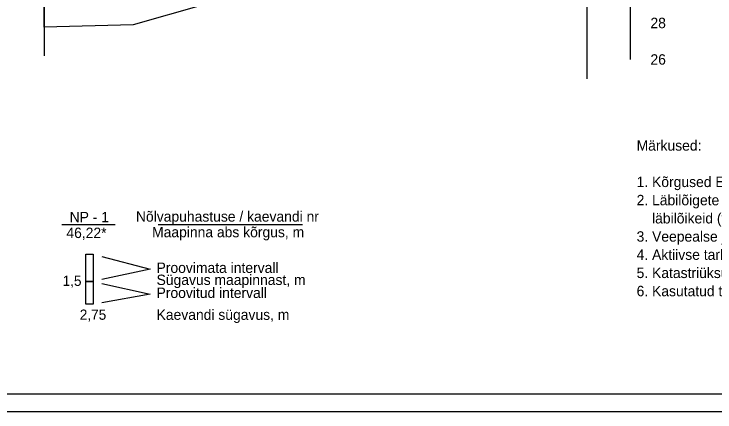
# Model space of a CAD drawing. Extents: x 700746 to 706058, y 6570320 to 6580460.
# Drawn here: x 704523.5 to 704908.2, y 6575528.7 to 6575746.9 of the extents above; entities that cross this region are included whole.
import ezdxf

# ---------------------------------------------------------------- set-up
doc = ezdxf.new("R2010")
doc.units = 0
for name, color, linetype in [('ABIJOONIS', 7, 'Continuous'), ('Default', 7, 'Continuous'), ('GEOLPUNKT', 7, 'Continuous'), ('Lõige vormistus', 7, 'Continuous'), ('mõõtpost parem', 7, 'Continuous'), ('Täide', 7, 'Continuous'), ('VORMISTUS', 7, 'Continuous')]:
    doc.layers.add(name, color=color, linetype=linetype)

msp = doc.modelspace()

# ---------------------------------------------------------------- linework, layer by layer
at = {"layer": 'ABIJOONIS'}
msp.add_lwpolyline([(703946.83, 6576748.7), (705626.83, 6576748.7), (705626.83, 6575528.7), (703946.83, 6575528.7), (703946.83, 6576748.7)], dxfattribs=at)
at = {"layer": 'Default'}
msp.add_line((704837.83, 6576123.87), (704837.83, 6575711.27), dxfattribs=at)
at = {"layer": 'GEOLPUNKT'}
msp.add_lwpolyline([(704549.83, 6575631.53), (704578.96, 6575631.53)], dxfattribs=at)
for points in [[(704562.93, 6575615.29), (704566.9, 6575615.29), (704566.9, 6575600.29), (704562.93, 6575600.29)], [(704566.9, 6575600.29), (704566.9, 6575587.79), (704562.93, 6575587.79), (704562.93, 6575600.29)]]:
    msp.add_lwpolyline(points, close=True, dxfattribs=at)
at = {"layer": 'mõõtpost parem'}
msp.add_line((704861.83, 6575721.97), (704861.83, 6576121.97), dxfattribs=at)
at = {"layer": 'Täide'}
msp.add_lwpolyline([(704540.05, 6575903.87), (704540.05, 6575731.87), (704540.05, 6575723.87)], dxfattribs=at)
msp.add_lwpolyline([(704540.05, 6575762.82), (704571.68, 6575761.12), (704627.46, 6575751.95), (704588.88, 6575740.87), (704540.05, 6575739.6), (704540.05, 6575762.82)], close=True, dxfattribs=at)
at = {"layer": 'VORMISTUS'}
for p, q in [((704602.6, 6575631.53), (704681.76, 6575631.53)), ((704571.7, 6575614.01), (704598.23, 6575606.96)), ((704598.23, 6575606.96), (704571.7, 6575601.31)), ((704571.7, 6575599.2), (704598.23, 6575593.21)), ((704598.23, 6575593.21), (704571.7, 6575588.62))]:
    msp.add_line(p, q, dxfattribs=at)
msp.add_lwpolyline([(703986.83, 6575538.7), (705616.83, 6575538.7), (705616.83, 6576738.7), (703986.83, 6576738.7)], close=True, dxfattribs=at)

# ---------------------------------------------------------------- texts
at = {"layer": 'GEOLPUNKT'}
for s, height, p in [('NP - 1', 5.7, (704554.07, 6575632.7)), ('46,22*', 5.7, (704552.28, 6575624.06)), ('46,22*', 5.7, (704552.28, 6575624.06)), ('1,5', 5.6, (704550.18, 6575597.82)), ('2,75', 5.6, (704559.6, 6575579.25))]:
    msp.add_text(s, height=height, dxfattribs=at).set_placement(p)
at = {"layer": 'Lõige vormistus'}
msp.add_text('-', height=0.00016, dxfattribs=at).set_placement((704540.05, 6575723.87))
at = {"layer": 'mõõtpost parem'}
for s, p in [('28', (704872.79, 6575739.12)), ('26', (704872.79, 6575719.12))]:
    msp.add_text(s, height=5.7, dxfattribs=at).set_placement(p)
at = {"layer": 'VORMISTUS'}
for s, p in [('Märkused:', (704865.19, 6575671.95)), ('1. Kõrgused EH2000 süsteemis.', (704865.2, 6575652)), ('2. Läbilõigete koostamisel kasutatud Pannjärve ja Pannjärve II liivakarjääri markšeiderimõõdistuse', (704865.2, 6575642.02)), ('    läbilõikeid (varu seisuga 10.11.2023. a), (OÜ Inseneribüroo STEIGER, töö nr 24/4707).', (704865.2, 6575632.05)), ('3. Veepealse ja veealuse varu vahepiir on abs kõrgus 43,59 m.', (704865.2, 6575622.07)), ('4. Aktiivse tarbevaru lamam järgib geoloogilist lamamit, kuid ei jää alla 28,59 m abs kõrguse.', (704865.2, 6575612.1)), ('5. Katastriüksuste piir kattub taotletava mäeeraldise teenindusmaa piiriga.', (704865.2, 6575602.12)), ('6. Kasutatud tarkvara: Bentley PowerCivil for Baltics V8i (litsents: 70000661800020).', (704865.2, 6575592.15))]:
    msp.add_text(s, height=5.7, rotation=0.0038, dxfattribs=at).set_placement(p)
for s, p in [('Nõlvapuhastuse / kaevandi nr', (704590.44, 6575633.04)), ('Maapinna abs kõrgus, m', (704599.3, 6575624.49)), ('Proovimata intervall', (704601.77, 6575604.94)), ('Sügavus maapinnast, m', (704601.77, 6575598.31)), ('Proovitud intervall', (704601.77, 6575591.19)), ('Kaevandi sügavus, m', (704601.77, 6575579.2))]:
    msp.add_text(s, height=5.7, dxfattribs=at).set_placement(p)

doc.saveas('drawing.dxf')
